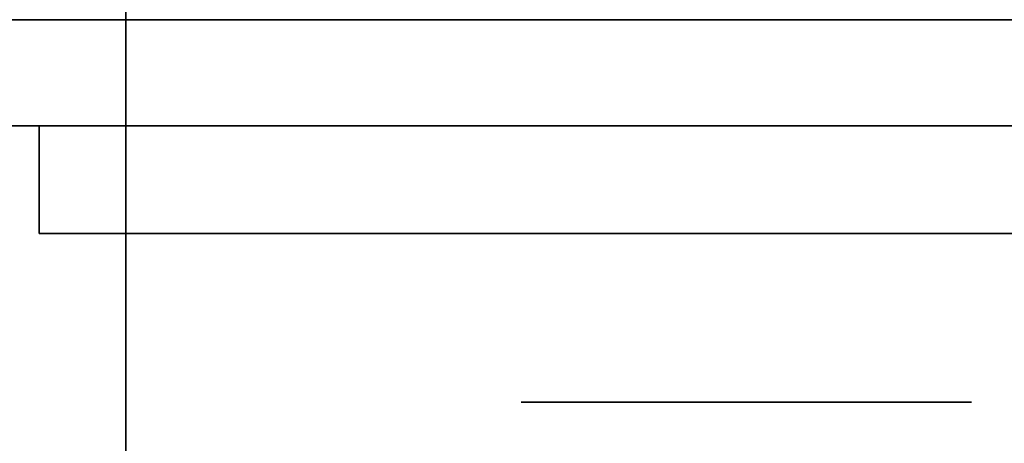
# Model space of a CAD drawing. Extents: x 248.8 to 273, y 2872.5 to 2876.7.
# Tile 535 of 702: x 266.753 to 266.8115, y 2876.5995 to 2876.6247. Entities that reach past the tile are written whole.
import ezdxf

# ---------------------------------------------------------------- set-up
doc = ezdxf.new("R2010")
doc.units = 0
doc.header["$LTSCALE"] = 150
doc.header["$MEASUREMENT"] = 0
doc.layers.add('3DFACE_BOLT', color=7, linetype='CONTINUOUS')
doc.layers.add('3DFACE_SHAPE', color=7, linetype='CONTINUOUS')

msp = doc.modelspace()

# ---------------------------------------------------------------- linework, layer by layer
at = {"layer": '3DFACE_BOLT', "color": 1}
for points, invisible_edges in [([(266.788578, 2876.611967, -0.137472), (266.788187, 2876.611967, -0.135), (266.788578, 2876.661967, -0.137472)], 14), ([(266.788578, 2876.661967, -0.137472), (266.788187, 2876.611967, -0.135), (266.788187, 2876.661967, -0.135)], 3), ([(266.788187, 2876.611967, -0.135), (266.788578, 2876.611967, -0.132528), (266.788187, 2876.661967, -0.135)], 14), ([(266.788187, 2876.661967, -0.135), (266.788578, 2876.611967, -0.132528), (266.788578, 2876.661967, -0.132528)], 3), ([(266.788578, 2876.611967, -0.067472), (266.788187, 2876.611967, -0.065), (266.788578, 2876.661967, -0.067472)], 14), ([(266.788578, 2876.661967, -0.067472), (266.788187, 2876.611967, -0.065), (266.788187, 2876.661967, -0.065)], 3), ([(266.788187, 2876.611967, -0.065), (266.788578, 2876.611967, -0.062528), (266.788187, 2876.661967, -0.065)], 14), ([(266.788187, 2876.661967, -0.065), (266.788578, 2876.611967, -0.062528), (266.788578, 2876.661967, -0.062528)], 3), ([(266.789715, 2876.611967, -0.139702), (266.788578, 2876.611967, -0.137472), (266.789715, 2876.661967, -0.139702)], 14), ([(266.789715, 2876.661967, -0.139702), (266.788578, 2876.611967, -0.137472), (266.788578, 2876.661967, -0.137472)], 3), ([(266.788578, 2876.611967, -0.132528), (266.789715, 2876.611967, -0.130298), (266.788578, 2876.661967, -0.132528)], 14), ([(266.788578, 2876.661967, -0.132528), (266.789715, 2876.611967, -0.130298), (266.789715, 2876.661967, -0.130298)], 3), ([(266.789715, 2876.611967, -0.069702), (266.788578, 2876.611967, -0.067472), (266.789715, 2876.661967, -0.069702)], 14), ([(266.789715, 2876.661967, -0.069702), (266.788578, 2876.611967, -0.067472), (266.788578, 2876.661967, -0.067472)], 3), ([(266.788578, 2876.611967, -0.062528), (266.789715, 2876.611967, -0.060298), (266.788578, 2876.661967, -0.062528)], 14), ([(266.788578, 2876.661967, -0.062528), (266.789715, 2876.611967, -0.060298), (266.789715, 2876.661967, -0.060298)], 3), ([(266.791485, 2876.611967, -0.141472), (266.789715, 2876.611967, -0.139702), (266.791485, 2876.661967, -0.141472)], 14), ([(266.791485, 2876.661967, -0.141472), (266.789715, 2876.611967, -0.139702), (266.789715, 2876.661967, -0.139702)], 3), ([(266.789715, 2876.611967, -0.130298), (266.791485, 2876.611967, -0.128528), (266.789715, 2876.661967, -0.130298)], 14), ([(266.789715, 2876.661967, -0.130298), (266.791485, 2876.611967, -0.128528), (266.791485, 2876.661967, -0.128528)], 3), ([(266.791485, 2876.611967, -0.071472), (266.789715, 2876.611967, -0.069702), (266.791485, 2876.661967, -0.071472)], 14), ([(266.791485, 2876.661967, -0.071472), (266.789715, 2876.611967, -0.069702), (266.789715, 2876.661967, -0.069702)], 3), ([(266.789715, 2876.611967, -0.060298), (266.791485, 2876.611967, -0.058528), (266.789715, 2876.661967, -0.060298)], 14), ([(266.789715, 2876.661967, -0.060298), (266.791485, 2876.611967, -0.058528), (266.791485, 2876.661967, -0.058528)], 3), ([(266.793715, 2876.611967, -0.142608), (266.791485, 2876.611967, -0.141472), (266.793715, 2876.661967, -0.142608)], 14), ([(266.793715, 2876.661967, -0.142608), (266.791485, 2876.611967, -0.141472), (266.791485, 2876.661967, -0.141472)], 3), ([(266.791485, 2876.611967, -0.128528), (266.793715, 2876.611967, -0.127392), (266.791485, 2876.661967, -0.128528)], 14), ([(266.791485, 2876.661967, -0.128528), (266.793715, 2876.611967, -0.127392), (266.793715, 2876.661967, -0.127392)], 3), ([(266.793715, 2876.611967, -0.072608), (266.791485, 2876.611967, -0.071472), (266.793715, 2876.661967, -0.072608)], 14), ([(266.793715, 2876.661967, -0.072608), (266.791485, 2876.611967, -0.071472), (266.791485, 2876.661967, -0.071472)], 3), ([(266.791485, 2876.611967, -0.058528), (266.793715, 2876.611967, -0.057392), (266.791485, 2876.661967, -0.058528)], 14), ([(266.791485, 2876.661967, -0.058528), (266.793715, 2876.611967, -0.057392), (266.793715, 2876.661967, -0.057392)], 3), ([(266.796187, 2876.611967, -0.143), (266.793715, 2876.611967, -0.142608), (266.796187, 2876.661967, -0.143)], 14), ([(266.796187, 2876.661967, -0.143), (266.793715, 2876.611967, -0.142608), (266.793715, 2876.661967, -0.142608)], 3), ([(266.793715, 2876.611967, -0.127392), (266.796187, 2876.611967, -0.127), (266.793715, 2876.661967, -0.127392)], 14), ([(266.793715, 2876.661967, -0.127392), (266.796187, 2876.611967, -0.127), (266.796187, 2876.661967, -0.127)], 3), ([(266.796187, 2876.611967, -0.073), (266.793715, 2876.611967, -0.072608), (266.796187, 2876.661967, -0.073)], 14), ([(266.796187, 2876.661967, -0.073), (266.793715, 2876.611967, -0.072608), (266.793715, 2876.661967, -0.072608)], 3), ([(266.793715, 2876.611967, -0.057392), (266.796187, 2876.611967, -0.057), (266.793715, 2876.661967, -0.057392)], 14), ([(266.793715, 2876.661967, -0.057392), (266.796187, 2876.611967, -0.057), (266.796187, 2876.661967, -0.057)], 3), ([(266.798659, 2876.611967, -0.142608), (266.796187, 2876.611967, -0.143), (266.798659, 2876.661967, -0.142608)], 14), ([(266.798659, 2876.661967, -0.142608), (266.796187, 2876.611967, -0.143), (266.796187, 2876.661967, -0.143)], 3), ([(266.796187, 2876.611967, -0.127), (266.798659, 2876.611967, -0.127392), (266.796187, 2876.661967, -0.127)], 14), ([(266.796187, 2876.661967, -0.127), (266.798659, 2876.611967, -0.127392), (266.798659, 2876.661967, -0.127392)], 3), ([(266.798659, 2876.611967, -0.072608), (266.796187, 2876.611967, -0.073), (266.798659, 2876.661967, -0.072608)], 14), ([(266.798659, 2876.661967, -0.072608), (266.796187, 2876.611967, -0.073), (266.796187, 2876.661967, -0.073)], 3), ([(266.796187, 2876.611967, -0.057), (266.798659, 2876.611967, -0.057392), (266.796187, 2876.661967, -0.057)], 14), ([(266.796187, 2876.661967, -0.057), (266.798659, 2876.611967, -0.057392), (266.798659, 2876.661967, -0.057392)], 3), ([(266.800889, 2876.611967, -0.141472), (266.798659, 2876.611967, -0.142608), (266.800889, 2876.661967, -0.141472)], 14), ([(266.800889, 2876.661967, -0.141472), (266.798659, 2876.611967, -0.142608), (266.798659, 2876.661967, -0.142608)], 3), ([(266.798659, 2876.611967, -0.127392), (266.800889, 2876.611967, -0.128528), (266.798659, 2876.661967, -0.127392)], 14), ([(266.798659, 2876.661967, -0.127392), (266.800889, 2876.611967, -0.128528), (266.800889, 2876.661967, -0.128528)], 3), ([(266.800889, 2876.611967, -0.071472), (266.798659, 2876.611967, -0.072608), (266.800889, 2876.661967, -0.071472)], 14), ([(266.800889, 2876.661967, -0.071472), (266.798659, 2876.611967, -0.072608), (266.798659, 2876.661967, -0.072608)], 3), ([(266.798659, 2876.611967, -0.057392), (266.800889, 2876.611967, -0.058528), (266.798659, 2876.661967, -0.057392)], 14), ([(266.798659, 2876.661967, -0.057392), (266.800889, 2876.611967, -0.058528), (266.800889, 2876.661967, -0.058528)], 3), ([(266.802659, 2876.611967, -0.139702), (266.800889, 2876.611967, -0.141472), (266.802659, 2876.661967, -0.139702)], 14), ([(266.802659, 2876.661967, -0.139702), (266.800889, 2876.611967, -0.141472), (266.800889, 2876.661967, -0.141472)], 3), ([(266.800889, 2876.611967, -0.128528), (266.802659, 2876.611967, -0.130298), (266.800889, 2876.661967, -0.128528)], 14), ([(266.800889, 2876.661967, -0.128528), (266.802659, 2876.611967, -0.130298), (266.802659, 2876.661967, -0.130298)], 3), ([(266.802659, 2876.611967, -0.069702), (266.800889, 2876.611967, -0.071472), (266.802659, 2876.661967, -0.069702)], 14), ([(266.802659, 2876.661967, -0.069702), (266.800889, 2876.611967, -0.071472), (266.800889, 2876.661967, -0.071472)], 3), ([(266.800889, 2876.611967, -0.058528), (266.802659, 2876.611967, -0.060298), (266.800889, 2876.661967, -0.058528)], 14), ([(266.800889, 2876.661967, -0.058528), (266.802659, 2876.611967, -0.060298), (266.802659, 2876.661967, -0.060298)], 3), ([(266.803795, 2876.611967, -0.137472), (266.802659, 2876.611967, -0.139702), (266.803795, 2876.661967, -0.137472)], 14), ([(266.803795, 2876.661967, -0.137472), (266.802659, 2876.611967, -0.139702), (266.802659, 2876.661967, -0.139702)], 3), ([(266.802659, 2876.611967, -0.130298), (266.803795, 2876.611967, -0.132528), (266.802659, 2876.661967, -0.130298)], 14), ([(266.802659, 2876.661967, -0.130298), (266.803795, 2876.611967, -0.132528), (266.803795, 2876.661967, -0.132528)], 3), ([(266.803795, 2876.611967, -0.067472), (266.802659, 2876.611967, -0.069702), (266.803795, 2876.661967, -0.067472)], 14), ([(266.803795, 2876.661967, -0.067472), (266.802659, 2876.611967, -0.069702), (266.802659, 2876.661967, -0.069702)], 3), ([(266.802659, 2876.611967, -0.060298), (266.803795, 2876.611967, -0.062528), (266.802659, 2876.661967, -0.060298)], 14), ([(266.802659, 2876.661967, -0.060298), (266.803795, 2876.611967, -0.062528), (266.803795, 2876.661967, -0.062528)], 3), ([(266.804187, 2876.611967, -0.135), (266.803795, 2876.611967, -0.137472), (266.804187, 2876.661967, -0.135)], 14), ([(266.804187, 2876.661967, -0.135), (266.803795, 2876.611967, -0.137472), (266.803795, 2876.661967, -0.137472)], 3), ([(266.803795, 2876.611967, -0.132528), (266.804187, 2876.611967, -0.135), (266.803795, 2876.661967, -0.132528)], 14), ([(266.803795, 2876.661967, -0.132528), (266.804187, 2876.611967, -0.135), (266.804187, 2876.661967, -0.135)], 3), ([(266.804187, 2876.611967, -0.065), (266.803795, 2876.611967, -0.067472), (266.804187, 2876.661967, -0.065)], 14), ([(266.804187, 2876.661967, -0.065), (266.803795, 2876.611967, -0.067472), (266.803795, 2876.661967, -0.067472)], 3), ([(266.803795, 2876.611967, -0.062528), (266.804187, 2876.611967, -0.065), (266.803795, 2876.661967, -0.062528)], 14), ([(266.803795, 2876.661967, -0.062528), (266.804187, 2876.611967, -0.065), (266.804187, 2876.661967, -0.065)], 3), ([(266.789499, 2876.601967, -0.146583), (266.782812, 2876.601967, -0.135), (266.789499, 2876.611967, -0.146583)], 14), ([(266.789499, 2876.611967, -0.146583), (266.782812, 2876.601967, -0.135), (266.782812, 2876.611967, -0.135)], 3), ([(266.782812, 2876.601967, -0.135), (266.789499, 2876.601967, -0.123417), (266.782812, 2876.611967, -0.135)], 14), ([(266.782812, 2876.611967, -0.135), (266.789499, 2876.601967, -0.123417), (266.789499, 2876.611967, -0.123417)], 3), ([(266.789499, 2876.611967, -0.146583), (266.782812, 2876.611967, -0.135), (266.789499, 2876.611967, -0.123417)], 12), ([(266.789499, 2876.601967, -0.076583), (266.782812, 2876.601967, -0.065), (266.789499, 2876.611967, -0.076583)], 14), ([(266.789499, 2876.611967, -0.076583), (266.782812, 2876.601967, -0.065), (266.782812, 2876.611967, -0.065)], 3), ([(266.782812, 2876.601967, -0.065), (266.789499, 2876.601967, -0.053417), (266.782812, 2876.611967, -0.065)], 14), ([(266.782812, 2876.611967, -0.065), (266.789499, 2876.601967, -0.053417), (266.789499, 2876.611967, -0.053417)], 3), ([(266.789499, 2876.611967, -0.076583), (266.782812, 2876.611967, -0.065), (266.789499, 2876.611967, -0.053417)], 12), ([(266.788578, 2876.611967, -0.132528), (266.788187, 2876.611967, -0.135), (266.788578, 2876.611967, -0.137472)], 12), ([(266.788578, 2876.611967, -0.062528), (266.788187, 2876.611967, -0.065), (266.788578, 2876.611967, -0.067472)], 12), ([(266.789715, 2876.611967, -0.130298), (266.788578, 2876.611967, -0.132528), (266.789715, 2876.611967, -0.139702)], 14), ([(266.789715, 2876.611967, -0.139702), (266.788578, 2876.611967, -0.132528), (266.788578, 2876.611967, -0.137472)], 3), ([(266.789715, 2876.611967, -0.060298), (266.788578, 2876.611967, -0.062528), (266.789715, 2876.611967, -0.069702)], 14), ([(266.789715, 2876.611967, -0.069702), (266.788578, 2876.611967, -0.062528), (266.788578, 2876.611967, -0.067472)], 3), ([(266.802874, 2876.601967, -0.146583), (266.789499, 2876.601967, -0.146583), (266.802874, 2876.611967, -0.146583)], 14), ([(266.802874, 2876.611967, -0.146583), (266.789499, 2876.601967, -0.146583), (266.789499, 2876.611967, -0.146583)], 3), ([(266.789499, 2876.601967, -0.123417), (266.802874, 2876.601967, -0.123417), (266.789499, 2876.611967, -0.123417)], 14), ([(266.789499, 2876.611967, -0.123417), (266.802874, 2876.601967, -0.123417), (266.802874, 2876.611967, -0.123417)], 3), ([(266.802874, 2876.611967, -0.146583), (266.789499, 2876.611967, -0.146583), (266.802874, 2876.611967, -0.123417)], 14), ([(266.802874, 2876.611967, -0.123417), (266.789499, 2876.611967, -0.146583), (266.789499, 2876.611967, -0.123417)], 3), ([(266.802874, 2876.601967, -0.076583), (266.789499, 2876.601967, -0.076583), (266.802874, 2876.611967, -0.076583)], 14), ([(266.802874, 2876.611967, -0.076583), (266.789499, 2876.601967, -0.076583), (266.789499, 2876.611967, -0.076583)], 3), ([(266.789499, 2876.601967, -0.053417), (266.802874, 2876.601967, -0.053417), (266.789499, 2876.611967, -0.053417)], 14), ([(266.789499, 2876.611967, -0.053417), (266.802874, 2876.601967, -0.053417), (266.802874, 2876.611967, -0.053417)], 3), ([(266.802874, 2876.611967, -0.076583), (266.789499, 2876.611967, -0.076583), (266.802874, 2876.611967, -0.053417)], 14), ([(266.802874, 2876.611967, -0.053417), (266.789499, 2876.611967, -0.076583), (266.789499, 2876.611967, -0.053417)], 3), ([(266.791485, 2876.611967, -0.128528), (266.789715, 2876.611967, -0.130298), (266.791485, 2876.611967, -0.141472)], 14), ([(266.791485, 2876.611967, -0.141472), (266.789715, 2876.611967, -0.130298), (266.789715, 2876.611967, -0.139702)], 3), ([(266.791485, 2876.611967, -0.058528), (266.789715, 2876.611967, -0.060298), (266.791485, 2876.611967, -0.071472)], 14), ([(266.791485, 2876.611967, -0.071472), (266.789715, 2876.611967, -0.060298), (266.789715, 2876.611967, -0.069702)], 3), ([(266.793715, 2876.611967, -0.127392), (266.791485, 2876.611967, -0.128528), (266.793715, 2876.611967, -0.142608)], 14), ([(266.793715, 2876.611967, -0.142608), (266.791485, 2876.611967, -0.128528), (266.791485, 2876.611967, -0.141472)], 3), ([(266.793715, 2876.611967, -0.057392), (266.791485, 2876.611967, -0.058528), (266.793715, 2876.611967, -0.072608)], 14), ([(266.793715, 2876.611967, -0.072608), (266.791485, 2876.611967, -0.058528), (266.791485, 2876.611967, -0.071472)], 3), ([(266.796187, 2876.611967, -0.127), (266.793715, 2876.611967, -0.127392), (266.796187, 2876.611967, -0.143)], 14), ([(266.796187, 2876.611967, -0.143), (266.793715, 2876.611967, -0.127392), (266.793715, 2876.611967, -0.142608)], 3), ([(266.796187, 2876.611967, -0.057), (266.793715, 2876.611967, -0.057392), (266.796187, 2876.611967, -0.073)], 14), ([(266.796187, 2876.611967, -0.073), (266.793715, 2876.611967, -0.057392), (266.793715, 2876.611967, -0.072608)], 3), ([(266.798659, 2876.611967, -0.127392), (266.796187, 2876.611967, -0.127), (266.798659, 2876.611967, -0.142608)], 14), ([(266.798659, 2876.611967, -0.142608), (266.796187, 2876.611967, -0.127), (266.796187, 2876.611967, -0.143)], 3), ([(266.798659, 2876.611967, -0.057392), (266.796187, 2876.611967, -0.057), (266.798659, 2876.611967, -0.072608)], 14), ([(266.798659, 2876.611967, -0.072608), (266.796187, 2876.611967, -0.057), (266.796187, 2876.611967, -0.073)], 3), ([(266.800889, 2876.611967, -0.128528), (266.798659, 2876.611967, -0.127392), (266.800889, 2876.611967, -0.141472)], 14), ([(266.800889, 2876.611967, -0.141472), (266.798659, 2876.611967, -0.127392), (266.798659, 2876.611967, -0.142608)], 3), ([(266.800889, 2876.611967, -0.058528), (266.798659, 2876.611967, -0.057392), (266.800889, 2876.611967, -0.071472)], 14), ([(266.800889, 2876.611967, -0.071472), (266.798659, 2876.611967, -0.057392), (266.798659, 2876.611967, -0.072608)], 3), ([(266.802659, 2876.611967, -0.130298), (266.800889, 2876.611967, -0.128528), (266.802659, 2876.611967, -0.139702)], 14), ([(266.802659, 2876.611967, -0.139702), (266.800889, 2876.611967, -0.128528), (266.800889, 2876.611967, -0.141472)], 3), ([(266.802659, 2876.611967, -0.060298), (266.800889, 2876.611967, -0.058528), (266.802659, 2876.611967, -0.069702)], 14), ([(266.802659, 2876.611967, -0.069702), (266.800889, 2876.611967, -0.058528), (266.800889, 2876.611967, -0.071472)], 3), ([(266.803795, 2876.611967, -0.132528), (266.802659, 2876.611967, -0.130298), (266.803795, 2876.611967, -0.137472)], 14), ([(266.803795, 2876.611967, -0.137472), (266.802659, 2876.611967, -0.130298), (266.802659, 2876.611967, -0.139702)], 3), ([(266.803795, 2876.611967, -0.062528), (266.802659, 2876.611967, -0.060298), (266.803795, 2876.611967, -0.067472)], 14), ([(266.803795, 2876.611967, -0.067472), (266.802659, 2876.611967, -0.060298), (266.802659, 2876.611967, -0.069702)], 3), ([(266.809562, 2876.601967, -0.135), (266.802874, 2876.601967, -0.146583), (266.809562, 2876.611967, -0.135)], 14), ([(266.809562, 2876.611967, -0.135), (266.802874, 2876.601967, -0.146583), (266.802874, 2876.611967, -0.146583)], 3), ([(266.802874, 2876.601967, -0.123417), (266.809562, 2876.601967, -0.135), (266.802874, 2876.611967, -0.123417)], 14), ([(266.802874, 2876.611967, -0.123417), (266.809562, 2876.601967, -0.135), (266.809562, 2876.611967, -0.135)], 3), ([(266.809562, 2876.611967, -0.135), (266.802874, 2876.611967, -0.146583), (266.802874, 2876.611967, -0.123417)], 2), ([(266.809562, 2876.601967, -0.065), (266.802874, 2876.601967, -0.076583), (266.809562, 2876.611967, -0.065)], 14), ([(266.809562, 2876.611967, -0.065), (266.802874, 2876.601967, -0.076583), (266.802874, 2876.611967, -0.076583)], 3), ([(266.802874, 2876.601967, -0.053417), (266.809562, 2876.601967, -0.065), (266.802874, 2876.611967, -0.053417)], 14), ([(266.802874, 2876.611967, -0.053417), (266.809562, 2876.601967, -0.065), (266.809562, 2876.611967, -0.065)], 3), ([(266.809562, 2876.611967, -0.065), (266.802874, 2876.611967, -0.076583), (266.802874, 2876.611967, -0.053417)], 2), ([(266.804187, 2876.611967, -0.135), (266.803795, 2876.611967, -0.132528), (266.803795, 2876.611967, -0.137472)], 2), ([(266.804187, 2876.611967, -0.065), (266.803795, 2876.611967, -0.062528), (266.803795, 2876.611967, -0.067472)], 2), ([(266.789499, 2876.601967, -0.123417), (266.782812, 2876.601967, -0.135), (266.789499, 2876.601967, -0.146583)], 12), ([(266.789499, 2876.601967, -0.053417), (266.782812, 2876.601967, -0.065), (266.789499, 2876.601967, -0.076583)], 12), ([(266.802874, 2876.601967, -0.123417), (266.789499, 2876.601967, -0.123417), (266.802874, 2876.601967, -0.146583)], 14), ([(266.802874, 2876.601967, -0.146583), (266.789499, 2876.601967, -0.123417), (266.789499, 2876.601967, -0.146583)], 3), ([(266.802874, 2876.601967, -0.053417), (266.789499, 2876.601967, -0.053417), (266.802874, 2876.601967, -0.076583)], 14), ([(266.802874, 2876.601967, -0.076583), (266.789499, 2876.601967, -0.053417), (266.789499, 2876.601967, -0.076583)], 3), ([(266.809562, 2876.601967, -0.135), (266.802874, 2876.601967, -0.123417), (266.802874, 2876.601967, -0.146583)], 2), ([(266.809562, 2876.601967, -0.065), (266.802874, 2876.601967, -0.053417), (266.802874, 2876.601967, -0.076583)], 2)]:
    msp.add_3dface(points, dxfattribs=dict(at, invisible_edges=invisible_edges))
at = {"layer": '3DFACE_SHAPE', "color": 13}
for points, invisible_edges in [([(266.759337, 2876.624666, -0.0095), (262.959337, 2876.624666, -0.0095), (266.759337, 2876.721516, -0.0095)], 2), ([(262.959337, 2876.624666, -0.0095), (262.959337, 2876.721516, -0.0095), (266.759337, 2876.721516, -0.0095)], 12), ([(266.759337, 2876.721516), (262.959337, 2876.721516), (266.759337, 2876.521516)], 2), ([(262.959337, 2876.721516), (262.959337, 2876.521516), (266.759337, 2876.521516)], 12), ([(266.759337, 2876.521516, -0.2), (262.959337, 2876.521516, -0.2), (266.759337, 2876.721516, -0.2)], 2), ([(262.959337, 2876.521516, -0.2), (262.959337, 2876.721516, -0.2), (266.759337, 2876.721516, -0.2)], 12), ([(266.759337, 2876.721516, -0.1905), (262.959337, 2876.721516, -0.1905), (266.759337, 2876.624666, -0.1905)], 2), ([(262.959337, 2876.721516, -0.1905), (262.959337, 2876.624666, -0.1905), (266.759337, 2876.624666, -0.1905)], 12), ([(266.759337, 2876.521516), (266.759337, 2876.624666, -0.0095), (266.759337, 2876.721516)], 3), ([(266.759337, 2876.624666, -0.0095), (266.759337, 2876.721516, -0.0095), (266.759337, 2876.721516)], 12), ([(266.759337, 2876.721516, -0.1905), (266.759337, 2876.624666, -0.1905), (266.759337, 2876.721516, -0.2)], 2), ([(266.759337, 2876.624666, -0.1905), (266.759337, 2876.618366, -0.1905), (266.759337, 2876.721516, -0.2)], 14), ([(266.759337, 2876.721516, -0.2), (266.759337, 2876.618366, -0.1905), (266.759337, 2876.521516, -0.2)], 3), ([(266.856187, 2872.521516, -0.1905), (266.856187, 2876.721516, -0.1905), (266.759337, 2872.521516, -0.1905)], 2), ([(266.856187, 2876.721516, -0.1905), (266.759337, 2876.721516, -0.1905), (266.759337, 2872.521516, -0.1905)], 12), ([(266.856187, 2876.684666, -0.0095), (266.856187, 2876.558366, -0.0095), (266.759337, 2876.721516, -0.0095)], 14), ([(266.759337, 2876.721516, -0.0095), (266.856187, 2876.558366, -0.0095), (266.856187, 2874.684666, -0.0095)], 13), ([(266.856187, 2874.684666, -0.0095), (266.856187, 2874.558366, -0.0095), (266.759337, 2876.721516, -0.0095)], 14), ([(266.856187, 2874.558366, -0.0095), (266.856187, 2872.684666, -0.0095), (266.759337, 2876.721516, -0.0095)], 14), ([(266.759337, 2876.721516, -0.0095), (266.856187, 2872.684666, -0.0095), (266.856187, 2872.558366, -0.0095)], 13), ([(266.759337, 2872.521516, -0.0095), (266.759337, 2876.721516, -0.0095), (266.856187, 2872.558366, -0.0095)], 14), ([(266.759337, 2872.521516), (266.759337, 2876.721516), (266.759337, 2872.521516, -0.0095)], 2), ([(266.759337, 2876.721516), (266.759337, 2876.721516, -0.0095), (266.759337, 2872.521516, -0.0095)], 12), ([(266.959337, 2872.521516), (266.959337, 2876.721516), (266.759337, 2872.521516)], 2), ([(266.959337, 2876.721516), (266.759337, 2876.721516), (266.759337, 2872.521516)], 12), ([(266.759337, 2872.521516, -0.2), (266.759337, 2876.721516, -0.2), (266.959337, 2872.521516, -0.2)], 2), ([(266.759337, 2876.721516, -0.2), (266.959337, 2876.721516, -0.2), (266.959337, 2872.521516, -0.2)], 12), ([(266.759337, 2872.521516, -0.1905), (266.759337, 2876.721516, -0.1905), (266.759337, 2872.521516, -0.2)], 2), ([(266.759337, 2876.721516, -0.1905), (266.759337, 2876.721516, -0.2), (266.759337, 2872.521516, -0.2)], 12), ([(262.928497, 2876.624666, -0.05899), (262.922487, 2876.624666, -0.0565), (266.790176, 2876.624666, -0.05899)], 14), ([(266.790176, 2876.624666, -0.05899), (262.922487, 2876.624666, -0.0565), (266.796187, 2876.624666, -0.0565)], 3), ([(262.922487, 2876.624666, -0.0565), (266.759337, 2876.624666, -0.0095), (266.796187, 2876.624666, -0.0565)], 15), ([(266.759337, 2876.624666, -0.0095), (262.922487, 2876.624666, -0.0565), (262.959337, 2876.624666, -0.0095)], 3), ([(262.922487, 2876.624666, -0.0735), (266.790176, 2876.624666, -0.12899), (262.922487, 2876.624666, -0.1265)], 15), ([(262.922487, 2876.624666, -0.1265), (266.790176, 2876.624666, -0.12899), (262.928497, 2876.624666, -0.12899)], 3), ([(266.790176, 2876.624666, -0.12899), (262.922487, 2876.624666, -0.0735), (266.796187, 2876.624666, -0.1265)], 3), ([(262.922487, 2876.624666, -0.0735), (262.928497, 2876.624666, -0.07101), (266.796187, 2876.624666, -0.1265)], 14), ([(262.928497, 2876.624666, -0.14101), (266.796187, 2876.624666, -0.1435), (262.922487, 2876.624666, -0.1435)], 3), ([(266.796187, 2876.624666, -0.1435), (262.959337, 2876.624666, -0.1905), (262.922487, 2876.624666, -0.1435)], 15), ([(266.790176, 2876.624666, -0.12899), (266.787687, 2876.624666, -0.135), (262.928497, 2876.624666, -0.12899)], 14), ([(262.928497, 2876.624666, -0.12899), (266.787687, 2876.624666, -0.135), (262.930987, 2876.624666, -0.135)], 3), ([(266.796187, 2876.624666, -0.1265), (262.928497, 2876.624666, -0.07101), (266.796187, 2876.624666, -0.0735)], 15), ([(262.928497, 2876.624666, -0.07101), (266.790176, 2876.624666, -0.07101), (266.796187, 2876.624666, -0.0735)], 13), ([(262.928497, 2876.624666, -0.07101), (262.930987, 2876.624666, -0.065), (266.790176, 2876.624666, -0.07101)], 14), ([(262.930987, 2876.624666, -0.065), (262.928497, 2876.624666, -0.05899), (266.787687, 2876.624666, -0.065)], 14), ([(266.787687, 2876.624666, -0.065), (262.928497, 2876.624666, -0.05899), (266.790176, 2876.624666, -0.05899)], 3), ([(266.790176, 2876.624666, -0.14101), (266.796187, 2876.624666, -0.1435), (262.928497, 2876.624666, -0.14101)], 14), ([(262.928497, 2876.624666, -0.14101), (262.930987, 2876.624666, -0.135), (266.790176, 2876.624666, -0.14101)], 14), ([(266.790176, 2876.624666, -0.07101), (262.930987, 2876.624666, -0.065), (266.787687, 2876.624666, -0.065)], 3), ([(262.930987, 2876.624666, -0.135), (266.787687, 2876.624666, -0.135), (266.790176, 2876.624666, -0.14101)], 13), ([(262.959337, 2876.624666, -0.1905), (266.796187, 2876.624666, -0.1435), (266.759337, 2876.624666, -0.1905)], 3), ([(266.796187, 2876.624666, -0.0565), (266.759337, 2876.624666, -0.0095), (266.802197, 2876.624666, -0.05899)], 3), ([(266.759337, 2876.624666, -0.0095), (266.856187, 2876.624666, -0.0095), (266.802197, 2876.624666, -0.05899)], 14), ([(266.796187, 2876.624666, -0.1435), (266.802197, 2876.624666, -0.14101), (266.759337, 2876.624666, -0.1905)], 14), ([(266.759337, 2876.624666, -0.1905), (266.802197, 2876.624666, -0.14101), (266.856187, 2876.624666, -0.1905)], 3), ([(266.759337, 2876.618366, -0.0095), (266.796187, 2876.618366, -0.0095), (266.759337, 2876.624666, -0.0095)], 2), ([(266.796187, 2876.618366, -0.0095), (266.856187, 2876.618366, -0.0095), (266.759337, 2876.624666, -0.0095)], 14), ([(266.759337, 2876.624666, -0.0095), (266.856187, 2876.618366, -0.0095), (266.856187, 2876.624666, -0.0095)], 1), ([(266.759337, 2876.618366, -0.0095), (266.759337, 2876.624666, -0.0095), (266.759337, 2876.521516)], 14), ([(266.856187, 2876.624666, -0.1905), (266.856187, 2876.618366, -0.1905), (266.759337, 2876.624666, -0.1905)], 2), ([(266.856187, 2876.618366, -0.1905), (266.759337, 2876.618366, -0.1905), (266.759337, 2876.624666, -0.1905)], 12), ([(266.790176, 2876.624666, -0.05899), (266.790176, 2876.618366, -0.05899), (266.787687, 2876.624666, -0.065)], 3), ([(266.790176, 2876.618366, -0.05899), (266.787687, 2876.618366, -0.065), (266.787687, 2876.624666, -0.065)], 14), ([(266.787687, 2876.624666, -0.065), (266.787687, 2876.618366, -0.065), (266.790176, 2876.624666, -0.07101)], 3), ([(266.787687, 2876.618366, -0.065), (266.790176, 2876.618366, -0.07101), (266.790176, 2876.624666, -0.07101)], 14), ([(266.790176, 2876.624666, -0.12899), (266.790176, 2876.618366, -0.12899), (266.787687, 2876.624666, -0.135)], 3), ([(266.790176, 2876.618366, -0.12899), (266.787687, 2876.618366, -0.135), (266.787687, 2876.624666, -0.135)], 14), ([(266.787687, 2876.624666, -0.135), (266.787687, 2876.618366, -0.135), (266.790176, 2876.624666, -0.14101)], 3), ([(266.787687, 2876.618366, -0.135), (266.790176, 2876.618366, -0.14101), (266.790176, 2876.624666, -0.14101)], 14), ([(266.796187, 2876.624666, -0.0565), (266.796187, 2876.618366, -0.0565), (266.790176, 2876.624666, -0.05899)], 3), ([(266.796187, 2876.618366, -0.0565), (266.790176, 2876.618366, -0.05899), (266.790176, 2876.624666, -0.05899)], 14), ([(266.790176, 2876.624666, -0.07101), (266.790176, 2876.618366, -0.07101), (266.796187, 2876.624666, -0.0735)], 3), ([(266.790176, 2876.618366, -0.07101), (266.796187, 2876.618366, -0.0735), (266.796187, 2876.624666, -0.0735)], 14), ([(266.796187, 2876.624666, -0.1265), (266.796187, 2876.618366, -0.1265), (266.790176, 2876.624666, -0.12899)], 3), ([(266.796187, 2876.618366, -0.1265), (266.790176, 2876.618366, -0.12899), (266.790176, 2876.624666, -0.12899)], 14), ([(266.790176, 2876.624666, -0.14101), (266.790176, 2876.618366, -0.14101), (266.796187, 2876.624666, -0.1435)], 3), ([(266.790176, 2876.618366, -0.14101), (266.796187, 2876.618366, -0.1435), (266.796187, 2876.624666, -0.1435)], 14), ([(266.802197, 2876.624666, -0.05899), (266.802197, 2876.618366, -0.05899), (266.796187, 2876.624666, -0.0565)], 3), ([(266.802197, 2876.618366, -0.05899), (266.796187, 2876.618366, -0.0565), (266.796187, 2876.624666, -0.0565)], 14), ([(266.796187, 2876.624666, -0.0735), (266.796187, 2876.618366, -0.0735), (266.802197, 2876.624666, -0.07101)], 3), ([(266.796187, 2876.618366, -0.0735), (266.802197, 2876.618366, -0.07101), (266.802197, 2876.624666, -0.07101)], 14), ([(266.802197, 2876.624666, -0.12899), (266.802197, 2876.618366, -0.12899), (266.796187, 2876.624666, -0.1265)], 3), ([(266.802197, 2876.618366, -0.12899), (266.796187, 2876.618366, -0.1265), (266.796187, 2876.624666, -0.1265)], 14), ([(266.796187, 2876.624666, -0.1435), (266.796187, 2876.618366, -0.1435), (266.802197, 2876.624666, -0.14101)], 3), ([(266.796187, 2876.618366, -0.1435), (266.802197, 2876.618366, -0.14101), (266.802197, 2876.624666, -0.14101)], 14), ([(266.802197, 2876.624666, -0.12899), (266.796187, 2876.624666, -0.1265), (266.802197, 2876.624666, -0.07101)], 14), ([(266.796187, 2876.624666, -0.1265), (266.796187, 2876.624666, -0.0735), (266.802197, 2876.624666, -0.07101)], 13), ([(266.802197, 2876.624666, -0.07101), (266.802197, 2876.618366, -0.07101), (266.804687, 2876.624666, -0.065)], 3), ([(266.802197, 2876.618366, -0.07101), (266.804687, 2876.618366, -0.065), (266.804687, 2876.624666, -0.065)], 14), ([(266.804687, 2876.624666, -0.065), (266.804687, 2876.618366, -0.065), (266.802197, 2876.624666, -0.05899)], 3), ([(266.804687, 2876.618366, -0.065), (266.802197, 2876.618366, -0.05899), (266.802197, 2876.624666, -0.05899)], 14), ([(266.802197, 2876.624666, -0.14101), (266.802197, 2876.618366, -0.14101), (266.804687, 2876.624666, -0.135)], 3), ([(266.802197, 2876.618366, -0.14101), (266.804687, 2876.618366, -0.135), (266.804687, 2876.624666, -0.135)], 14), ([(266.804687, 2876.624666, -0.135), (266.804687, 2876.618366, -0.135), (266.802197, 2876.624666, -0.12899)], 3), ([(266.804687, 2876.618366, -0.135), (266.802197, 2876.618366, -0.12899), (266.802197, 2876.624666, -0.12899)], 14), ([(266.856187, 2876.624666, -0.065), (266.804687, 2876.624666, -0.065), (266.802197, 2876.624666, -0.05899)], 13), ([(266.802197, 2876.624666, -0.05899), (266.856187, 2876.624666, -0.0095), (266.856187, 2876.624666, -0.065)], 13), ([(266.802197, 2876.624666, -0.07101), (266.804687, 2876.624666, -0.065), (266.802197, 2876.624666, -0.12899)], 14), ([(266.804687, 2876.624666, -0.065), (266.856187, 2876.624666, -0.065), (266.802197, 2876.624666, -0.12899)], 15), ([(266.802197, 2876.624666, -0.12899), (266.856187, 2876.624666, -0.065), (266.804687, 2876.624666, -0.135)], 3), ([(266.802197, 2876.624666, -0.14101), (266.856187, 2876.624666, -0.135), (266.856187, 2876.624666, -0.1905)], 13), ([(266.802197, 2876.624666, -0.14101), (266.804687, 2876.624666, -0.135), (266.856187, 2876.624666, -0.135)], 14), ([(266.856187, 2876.624666, -0.065), (266.856187, 2876.624666, -0.135), (266.804687, 2876.624666, -0.135)], 14), ([(262.928497, 2876.618366, -0.14101), (262.922487, 2876.618366, -0.1435), (266.790176, 2876.618366, -0.14101)], 14), ([(262.922487, 2876.618366, -0.1435), (262.959337, 2876.618366, -0.1905), (266.790176, 2876.618366, -0.14101)], 15), ([(262.928497, 2876.618366, -0.07101), (262.922487, 2876.618366, -0.0735), (266.790176, 2876.618366, -0.07101)], 14), ([(262.922487, 2876.618366, -0.0735), (262.922487, 2876.618366, -0.1265), (266.790176, 2876.618366, -0.07101)], 15), ([(266.790176, 2876.618366, -0.07101), (262.922487, 2876.618366, -0.1265), (266.796187, 2876.618366, -0.0735)], 3), ([(262.922487, 2876.618366, -0.1265), (262.928497, 2876.618366, -0.12899), (266.796187, 2876.618366, -0.0735)], 14), ([(266.790176, 2876.618366, -0.14101), (266.787687, 2876.618366, -0.135), (262.928497, 2876.618366, -0.14101)], 14), ([(262.928497, 2876.618366, -0.14101), (266.787687, 2876.618366, -0.135), (262.930987, 2876.618366, -0.135)], 3), ([(262.930987, 2876.618366, -0.135), (266.790176, 2876.618366, -0.12899), (262.928497, 2876.618366, -0.12899)], 3), ([(266.796187, 2876.618366, -0.0735), (262.928497, 2876.618366, -0.12899), (266.796187, 2876.618366, -0.1265)], 15), ([(262.928497, 2876.618366, -0.12899), (266.790176, 2876.618366, -0.12899), (266.796187, 2876.618366, -0.1265)], 15), ([(266.790176, 2876.618366, -0.07101), (266.787687, 2876.618366, -0.065), (262.928497, 2876.618366, -0.07101)], 14), ([(266.787687, 2876.618366, -0.065), (262.930987, 2876.618366, -0.065), (262.928497, 2876.618366, -0.07101)], 13), ([(266.796187, 2876.618366, -0.0565), (262.959337, 2876.618366, -0.0095), (262.928497, 2876.618366, -0.05899)], 15), ([(262.930987, 2876.618366, -0.065), (266.790176, 2876.618366, -0.05899), (262.928497, 2876.618366, -0.05899)], 3), ([(266.790176, 2876.618366, -0.05899), (266.796187, 2876.618366, -0.0565), (262.928497, 2876.618366, -0.05899)], 14), ([(266.787687, 2876.618366, -0.135), (266.790176, 2876.618366, -0.12899), (262.930987, 2876.618366, -0.135)], 14), ([(266.787687, 2876.618366, -0.065), (266.790176, 2876.618366, -0.05899), (262.930987, 2876.618366, -0.065)], 14), ([(266.790176, 2876.618366, -0.14101), (262.959337, 2876.618366, -0.1905), (266.796187, 2876.618366, -0.1435)], 3), ([(262.959337, 2876.618366, -0.1905), (266.759337, 2876.618366, -0.1905), (266.796187, 2876.618366, -0.1435)], 14), ([(266.759337, 2876.618366, -0.0095), (262.959337, 2876.618366, -0.0095), (266.796187, 2876.618366, -0.0565)], 14), ([(266.759337, 2876.521516, -0.0095), (262.959337, 2876.521516, -0.0095), (266.759337, 2876.618366, -0.0095)], 2), ([(262.959337, 2876.521516, -0.0095), (262.959337, 2876.618366, -0.0095), (266.759337, 2876.618366, -0.0095)], 12), ([(266.759337, 2876.618366, -0.1905), (262.959337, 2876.618366, -0.1905), (266.759337, 2876.521516, -0.1905)], 2), ([(262.959337, 2876.618366, -0.1905), (262.959337, 2876.521516, -0.1905), (266.759337, 2876.521516, -0.1905)], 12), ([(266.856187, 2876.618366, -0.03), (266.790176, 2876.618366, -0.05899), (266.754187, 2876.618366, -0.03)], 3), ([(266.790176, 2876.618366, -0.05899), (266.787687, 2876.618366, -0.065), (266.754187, 2876.618366, -0.03)], 14), ([(266.754187, 2876.618366, -0.03), (266.787687, 2876.618366, -0.065), (266.790176, 2876.618366, -0.07101)], 13), ([(266.790176, 2876.618366, -0.07101), (266.787687, 2876.618366, -0.135), (266.754187, 2876.618366, -0.03)], 15), ([(266.787687, 2876.618366, -0.135), (266.754187, 2876.618366, -0.17), (266.754187, 2876.618366, -0.03)], 13), ([(266.787687, 2876.618366, -0.135), (266.790176, 2876.618366, -0.14101), (266.754187, 2876.618366, -0.17)], 14), ([(266.790176, 2876.618366, -0.14101), (266.796187, 2876.618366, -0.1435), (266.754187, 2876.618366, -0.17)], 14), ([(266.754187, 2876.618366, -0.17), (266.796187, 2876.618366, -0.1435), (266.802197, 2876.618366, -0.14101)], 13), ([(266.754187, 2876.618366, -0.17), (266.802197, 2876.618366, -0.14101), (266.856187, 2876.618366, -0.17)], 3), ([(266.754187, 2876.611967, -0.03), (266.796187, 2876.611967, -0.03), (266.754187, 2876.618366, -0.03)], 2), ([(266.796187, 2876.611967, -0.03), (266.849787, 2876.611967, -0.03), (266.754187, 2876.618366, -0.03)], 14), ([(266.754187, 2876.618366, -0.03), (266.849787, 2876.611967, -0.03), (266.856187, 2876.618366, -0.03)], 3), ([(266.849787, 2876.611967, -0.17), (266.754187, 2876.618366, -0.17), (266.856187, 2876.618366, -0.17)], 13), ([(266.849787, 2876.611967, -0.17), (266.754187, 2876.611967, -0.17), (266.754187, 2876.618366, -0.17)], 12), ([(266.754187, 2876.618366, -0.03), (266.754187, 2876.618366, -0.17), (266.754187, 2876.611967, -0.03)], 2), ([(266.754187, 2876.618366, -0.17), (266.754187, 2876.611967, -0.17), (266.754187, 2876.611967, -0.03)], 12), ([(266.856187, 2876.618366, -0.1905), (266.802197, 2876.618366, -0.14101), (266.759337, 2876.618366, -0.1905)], 3), ([(266.802197, 2876.618366, -0.14101), (266.796187, 2876.618366, -0.1435), (266.759337, 2876.618366, -0.1905)], 14), ([(266.796187, 2876.618366, -0.0095), (266.759337, 2876.618366, -0.0095), (266.796187, 2876.618366, -0.0565)], 14), ([(266.759337, 2876.521516, -0.0095), (266.759337, 2876.618366, -0.0095), (266.759337, 2876.521516)], 2), ([(266.759337, 2876.618366, -0.1905), (266.759337, 2876.521516, -0.1905), (266.759337, 2876.521516, -0.2)], 12), ([(266.790176, 2876.618366, -0.12899), (266.787687, 2876.618366, -0.135), (266.790176, 2876.618366, -0.07101)], 14), ([(266.790176, 2876.611967, -0.14101), (266.790176, 2876.618366, -0.14101), (266.787687, 2876.611967, -0.135)], 3), ([(266.790176, 2876.618366, -0.14101), (266.787687, 2876.618366, -0.135), (266.787687, 2876.611967, -0.135)], 14), ([(266.787687, 2876.611967, -0.135), (266.787687, 2876.618366, -0.135), (266.790176, 2876.611967, -0.12899)], 3), ([(266.787687, 2876.618366, -0.135), (266.790176, 2876.618366, -0.12899), (266.790176, 2876.611967, -0.12899)], 14), ([(266.790176, 2876.611967, -0.07101), (266.790176, 2876.618366, -0.07101), (266.787687, 2876.611967, -0.065)], 3), ([(266.790176, 2876.618366, -0.07101), (266.787687, 2876.618366, -0.065), (266.787687, 2876.611967, -0.065)], 14), ([(266.787687, 2876.611967, -0.065), (266.787687, 2876.618366, -0.065), (266.790176, 2876.611967, -0.05899)], 3), ([(266.787687, 2876.618366, -0.065), (266.790176, 2876.618366, -0.05899), (266.790176, 2876.611967, -0.05899)], 14), ([(266.796187, 2876.618366, -0.0565), (266.790176, 2876.618366, -0.05899), (266.856187, 2876.618366, -0.03)], 14), ([(266.796187, 2876.618366, -0.1265), (266.790176, 2876.618366, -0.12899), (266.796187, 2876.618366, -0.0735)], 14), ([(266.796187, 2876.618366, -0.0735), (266.790176, 2876.618366, -0.12899), (266.790176, 2876.618366, -0.07101)], 3), ([(266.796187, 2876.611967, -0.1435), (266.796187, 2876.618366, -0.1435), (266.790176, 2876.611967, -0.14101)], 3), ([(266.796187, 2876.618366, -0.1435), (266.790176, 2876.618366, -0.14101), (266.790176, 2876.611967, -0.14101)], 14), ([(266.790176, 2876.611967, -0.12899), (266.790176, 2876.618366, -0.12899), (266.796187, 2876.611967, -0.1265)], 3), ([(266.790176, 2876.618366, -0.12899), (266.796187, 2876.618366, -0.1265), (266.796187, 2876.611967, -0.1265)], 14), ([(266.796187, 2876.611967, -0.0735), (266.796187, 2876.618366, -0.0735), (266.790176, 2876.611967, -0.07101)], 3), ([(266.796187, 2876.618366, -0.0735), (266.790176, 2876.618366, -0.07101), (266.790176, 2876.611967, -0.07101)], 14), ([(266.790176, 2876.611967, -0.05899), (266.790176, 2876.618366, -0.05899), (266.796187, 2876.611967, -0.0565)], 3), ([(266.790176, 2876.618366, -0.05899), (266.796187, 2876.618366, -0.0565), (266.796187, 2876.611967, -0.0565)], 14), ([(266.802197, 2876.618366, -0.05899), (266.796187, 2876.618366, -0.0565), (266.856187, 2876.618366, -0.065)], 14), ([(266.856187, 2876.618366, -0.065), (266.796187, 2876.618366, -0.0565), (266.856187, 2876.618366, -0.03)], 15), ([(266.802197, 2876.618366, -0.12899), (266.796187, 2876.618366, -0.1265), (266.802197, 2876.618366, -0.07101)], 14), ([(266.796187, 2876.618366, -0.1265), (266.796187, 2876.618366, -0.0735), (266.802197, 2876.618366, -0.07101)], 13), ([(266.802197, 2876.611967, -0.14101), (266.802197, 2876.618366, -0.14101), (266.796187, 2876.611967, -0.1435)], 3), ([(266.802197, 2876.618366, -0.14101), (266.796187, 2876.618366, -0.1435), (266.796187, 2876.611967, -0.1435)], 14), ([(266.796187, 2876.611967, -0.1265), (266.796187, 2876.618366, -0.1265), (266.802197, 2876.611967, -0.12899)], 3), ([(266.796187, 2876.618366, -0.1265), (266.802197, 2876.618366, -0.12899), (266.802197, 2876.611967, -0.12899)], 14), ([(266.802197, 2876.611967, -0.07101), (266.802197, 2876.618366, -0.07101), (266.796187, 2876.611967, -0.0735)], 3), ([(266.802197, 2876.618366, -0.07101), (266.796187, 2876.618366, -0.0735), (266.796187, 2876.611967, -0.0735)], 14), ([(266.796187, 2876.611967, -0.0565), (266.796187, 2876.618366, -0.0565), (266.802197, 2876.611967, -0.05899)], 3), ([(266.796187, 2876.618366, -0.0565), (266.802197, 2876.618366, -0.05899), (266.802197, 2876.611967, -0.05899)], 14), ([(266.796187, 2876.618366, -0.0565), (266.802197, 2876.618366, -0.05899), (266.796187, 2876.618366, -0.0095)], 14), ([(266.796187, 2876.618366, -0.0095), (266.802197, 2876.618366, -0.05899), (266.856187, 2876.618366, -0.0095)], 15), ([(266.802197, 2876.618366, -0.07101), (266.796187, 2876.618366, -0.0735), (266.802197, 2876.618366, -0.12899)], 14), ([(266.796187, 2876.618366, -0.0735), (266.796187, 2876.618366, -0.1265), (266.802197, 2876.618366, -0.12899)], 13), ([(266.804687, 2876.618366, -0.065), (266.802197, 2876.618366, -0.05899), (266.856187, 2876.618366, -0.065)], 14), ([(266.856187, 2876.618366, -0.17), (266.802197, 2876.618366, -0.14101), (266.856187, 2876.618366, -0.135)], 3), ([(266.802197, 2876.618366, -0.14101), (266.804687, 2876.618366, -0.135), (266.856187, 2876.618366, -0.135)], 14), ([(266.802197, 2876.618366, -0.07101), (266.804687, 2876.618366, -0.065), (266.802197, 2876.618366, -0.12899)], 14), ([(266.804687, 2876.618366, -0.065), (266.856187, 2876.618366, -0.065), (266.802197, 2876.618366, -0.12899)], 15), ([(266.802197, 2876.618366, -0.12899), (266.856187, 2876.618366, -0.065), (266.804687, 2876.618366, -0.135)], 3), ([(266.802197, 2876.611967, -0.12899), (266.802197, 2876.618366, -0.12899), (266.804687, 2876.611967, -0.135)], 3), ([(266.802197, 2876.618366, -0.12899), (266.804687, 2876.618366, -0.135), (266.804687, 2876.611967, -0.135)], 14), ([(266.804687, 2876.611967, -0.135), (266.804687, 2876.618366, -0.135), (266.802197, 2876.611967, -0.14101)], 3), ([(266.804687, 2876.618366, -0.135), (266.802197, 2876.618366, -0.14101), (266.802197, 2876.611967, -0.14101)], 14), ([(266.802197, 2876.611967, -0.05899), (266.802197, 2876.618366, -0.05899), (266.804687, 2876.611967, -0.065)], 3), ([(266.802197, 2876.618366, -0.05899), (266.804687, 2876.618366, -0.065), (266.804687, 2876.611967, -0.065)], 14), ([(266.804687, 2876.611967, -0.065), (266.804687, 2876.618366, -0.065), (266.802197, 2876.611967, -0.07101)], 3), ([(266.804687, 2876.618366, -0.065), (266.802197, 2876.618366, -0.07101), (266.802197, 2876.611967, -0.07101)], 14), ([(266.802197, 2876.618366, -0.05899), (266.804687, 2876.618366, -0.065), (266.856187, 2876.618366, -0.0095)], 14), ([(266.856187, 2876.618366, -0.0095), (266.804687, 2876.618366, -0.065), (266.802197, 2876.618366, -0.07101)], 13), ([(266.802197, 2876.618366, -0.12899), (266.804687, 2876.618366, -0.135), (266.802197, 2876.618366, -0.07101)], 14), ([(266.802197, 2876.618366, -0.07101), (266.804687, 2876.618366, -0.135), (266.856187, 2876.618366, -0.0095)], 15), ([(266.804687, 2876.618366, -0.135), (266.802197, 2876.618366, -0.14101), (266.856187, 2876.618366, -0.1905)], 14), ([(266.856187, 2876.618366, -0.065), (266.856187, 2876.618366, -0.135), (266.804687, 2876.618366, -0.135)], 14), ([(266.804687, 2876.618366, -0.135), (266.856187, 2876.618366, -0.1905), (266.856187, 2876.618366, -0.0095)], 13), ([(266.802197, 2876.611967, -0.14101), (266.754187, 2876.611967, -0.17), (266.849787, 2876.611967, -0.17)], 13), ([(266.802197, 2876.611967, -0.14101), (266.796187, 2876.611967, -0.1435), (266.754187, 2876.611967, -0.17)], 14), ([(266.796187, 2876.611967, -0.1435), (266.790176, 2876.611967, -0.14101), (266.754187, 2876.611967, -0.17)], 14), ([(266.754187, 2876.611967, -0.17), (266.790176, 2876.611967, -0.14101), (266.787687, 2876.611967, -0.135)], 13), ([(266.787687, 2876.611967, -0.065), (266.754187, 2876.611967, -0.17), (266.790176, 2876.611967, -0.12899)], 15), ([(266.790176, 2876.611967, -0.12899), (266.754187, 2876.611967, -0.17), (266.787687, 2876.611967, -0.135)], 3), ([(266.754187, 2876.611967, -0.17), (266.787687, 2876.611967, -0.065), (266.754187, 2876.611967, -0.03)], 3), ([(266.787687, 2876.611967, -0.065), (266.790176, 2876.611967, -0.05899), (266.754187, 2876.611967, -0.03)], 14), ([(266.754187, 2876.611967, -0.03), (266.790176, 2876.611967, -0.05899), (266.796187, 2876.611967, -0.03)], 3), ([(266.790176, 2876.611967, -0.07101), (266.787687, 2876.611967, -0.065), (266.790176, 2876.611967, -0.12899)], 14), ([(266.790176, 2876.611967, -0.05899), (266.796187, 2876.611967, -0.0565), (266.796187, 2876.611967, -0.03)], 14), ([(266.790176, 2876.611967, -0.12899), (266.796187, 2876.611967, -0.1265), (266.790176, 2876.611967, -0.07101)], 14), ([(266.790176, 2876.611967, -0.07101), (266.796187, 2876.611967, -0.1265), (266.796187, 2876.611967, -0.0735)], 3), ([(266.796187, 2876.611967, -0.0565), (266.802197, 2876.611967, -0.05899), (266.796187, 2876.611967, -0.03)], 14), ([(266.796187, 2876.611967, -0.03), (266.802197, 2876.611967, -0.05899), (266.849787, 2876.611967, -0.03)], 15), ([(266.796187, 2876.611967, -0.1265), (266.802197, 2876.611967, -0.12899), (266.796187, 2876.611967, -0.0735)], 14), ([(266.796187, 2876.611967, -0.0735), (266.802197, 2876.611967, -0.12899), (266.802197, 2876.611967, -0.07101)], 3), ([(266.802197, 2876.611967, -0.05899), (266.804687, 2876.611967, -0.065), (266.849787, 2876.611967, -0.03)], 14), ([(266.849787, 2876.611967, -0.03), (266.804687, 2876.611967, -0.065), (266.802197, 2876.611967, -0.07101)], 13), ([(266.802197, 2876.611967, -0.12899), (266.804687, 2876.611967, -0.135), (266.802197, 2876.611967, -0.07101)], 14), ([(266.802197, 2876.611967, -0.07101), (266.804687, 2876.611967, -0.135), (266.849787, 2876.611967, -0.03)], 15), ([(266.804687, 2876.611967, -0.135), (266.802197, 2876.611967, -0.14101), (266.849787, 2876.611967, -0.03)], 14), ([(266.849787, 2876.611967, -0.03), (266.802197, 2876.611967, -0.14101), (266.849787, 2876.611967, -0.17)], 3)]:
    msp.add_3dface(points, dxfattribs=dict(at, invisible_edges=invisible_edges))

doc.saveas('drawing.dxf')
